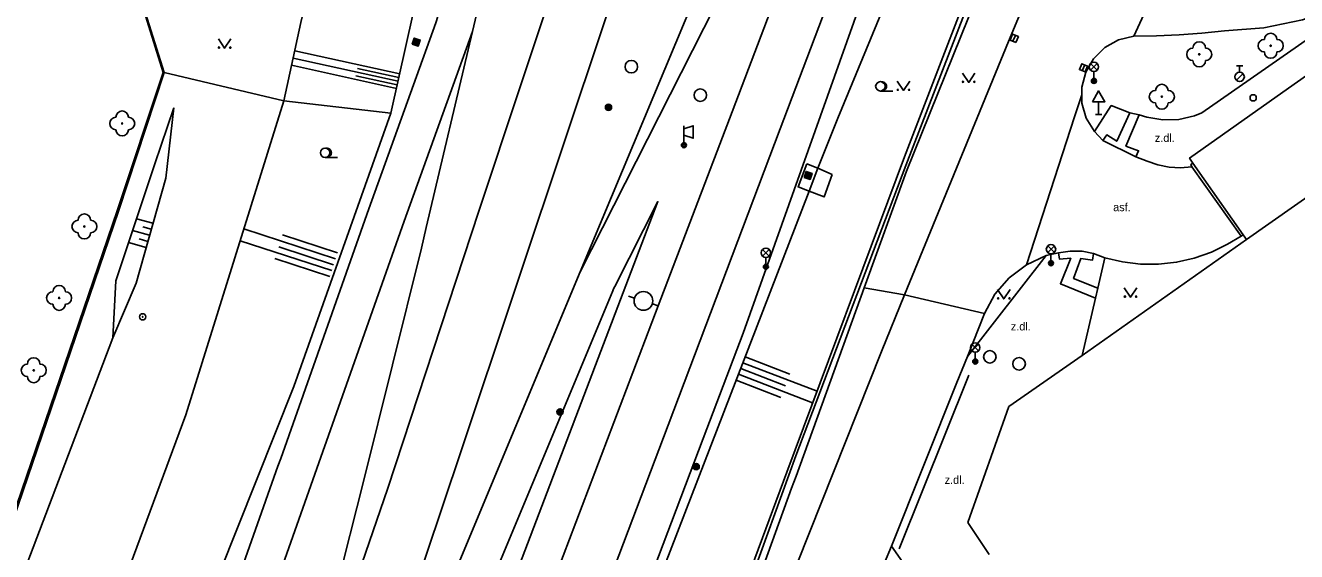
# Model space of a CAD drawing. Extents: x -596229 to -595156, y -1161237 to -1159376.
# Drawn here: x -596108.5 to -596006.9, y -1160132.4 to -1160090.3 of the extents above; entities that cross this region are included whole.
import ezdxf

# ---------------------------------------------------------------- set-up
doc = ezdxf.new("R2010")
doc.units = 0
for name, color, linetype in [('Level 12', 7, 'Continuous'), ('Level 22', 7, 'Continuous'), ('Level 25', 7, 'Continuous'), ('Level 27', 7, 'Continuous'), ('Level 28', 7, 'Continuous'), ('Level 33', 7, 'Continuous'), ('Level 34', 7, 'Continuous'), ('Level 36', 7, 'Continuous'), ('Specificka linie pasportu komunikaci', 7, 'Continuous'), ('TM - budovy zdene_ betonove - VP', 7, 'Continuous'), ('TM - CD - osa koleji', 7, 'Continuous'), ('TM - chodniky - VP', 7, 'Continuous'), ('TM - dolni hrana svahu', 7, 'Continuous'), ('TM - horni hrana svahu', 7, 'Continuous'), ('TM - komunikace - VP', 7, 'Continuous'), ('TM - letecke snimky - pomocna linie', 7, 'Continuous'), ('TM - plot drateny_ kovovy - VP', 7, 'Continuous'), ('TM - podezdivka plotu - VP', 7, 'Continuous'), ('TM - pomocna konstrukcni linie', 7, 'Continuous'), ('TM - popis povrchu', 7, 'Continuous'), ('TM - rozhrani mezi zpev. plochami mezi sebou - VP', 7, 'Continuous'), ('TM - rozhrani ploch obecne - VP', 7, 'Continuous'), ('TM - srafovani', 7, 'Continuous'), ('TM - zabradli - VP', 7, 'Continuous')]:
    doc.layers.add(name, color=color, linetype=linetype)

msp = doc.modelspace()

# ---------------------------------------------------------------- linework, layer by layer
at = {"layer": 'Level 12'}
for p, q in [((-596059.81, -1160112.11), (-596060.28, -1160111.95)), ((-596057.91, -1160112.74), (-596058.38, -1160112.58))]:
    msp.add_line(p, q, dxfattribs=at)
msp.add_circle((-596059.1, -1160112.34), 0.75, dxfattribs=at)
at = {"layer": 'Level 22'}
for centre in [(-596014.67, -1160092.61), (-596008.96, -1160091.92), (-596017.66, -1160096), (-596100.76, -1160098.14), (-596103.78, -1160106.38), (-596105.8, -1160112.1), (-596107.83, -1160117.89)]:
    msp.add_circle(centre, 0.05, dxfattribs=at)
for centre, start, end in [((-596014.67, -1160092.11), 0, 180), ((-596009.46, -1160091.92), 90, 270), ((-596008.96, -1160091.42), 0, 180), ((-596008.46, -1160091.92), 270, 90), ((-596015.17, -1160092.61), 90, 270), ((-596014.17, -1160092.61), 270, 90), ((-596008.96, -1160092.42), 180, 0), ((-596014.67, -1160093.11), 180, 0), ((-596018.16, -1160096), 90, 270), ((-596017.66, -1160095.5), 0, 180), ((-596017.16, -1160096), 270, 90), ((-596017.66, -1160096.5), 180, 0), ((-596101.26, -1160098.14), 90, 270), ((-596100.76, -1160097.64), 0, 180), ((-596100.26, -1160098.14), 270, 90), ((-596100.76, -1160098.64), 180, 0), ((-596104.28, -1160106.38), 90, 270), ((-596103.78, -1160105.88), 0, 180), ((-596103.28, -1160106.38), 270, 90), ((-596103.78, -1160106.88), 180, 0), ((-596106.3, -1160112.1), 90, 270), ((-596105.8, -1160111.6), 0, 180), ((-596105.3, -1160112.1), 270, 90), ((-596105.8, -1160112.6), 180, 0), ((-596107.83, -1160117.39), 0, 180), ((-596108.33, -1160117.89), 90, 270), ((-596107.33, -1160117.89), 270, 90), ((-596107.83, -1160118.39), 180, 0)]:
    msp.add_arc(centre, 0.5, start, end, dxfattribs=at)
at = {"layer": 'Level 25'}
for points in [[(-596077.57, -1160091.79), (-596077.09, -1160091.95), (-596076.93, -1160091.47), (-596077.41, -1160091.31)], [(-596077.5, -1160091.76), (-596077.12, -1160091.88), (-596077, -1160091.5), (-596077.38, -1160091.38)], [(-596077.44, -1160091.73), (-596077.15, -1160091.82), (-596077.06, -1160091.53), (-596077.35, -1160091.44)], [(-596077.38, -1160091.69), (-596077.19, -1160091.76), (-596077.12, -1160091.57), (-596077.31, -1160091.5)], [(-596077.31, -1160091.66), (-596077.22, -1160091.69), (-596077.19, -1160091.6), (-596077.28, -1160091.57)], [(-596046.26, -1160102.46), (-596045.78, -1160102.62), (-596045.62, -1160102.14), (-596046.1, -1160101.98)], [(-596046.19, -1160102.43), (-596045.81, -1160102.55), (-596045.69, -1160102.17), (-596046.07, -1160102.05)], [(-596046.13, -1160102.4), (-596045.84, -1160102.49), (-596045.75, -1160102.2), (-596046.04, -1160102.11)], [(-596046.07, -1160102.36), (-596045.88, -1160102.43), (-596045.81, -1160102.24), (-596046, -1160102.17)], [(-596046, -1160102.33), (-596045.91, -1160102.36), (-596045.88, -1160102.27), (-596045.97, -1160102.24)]]:
    msp.add_lwpolyline(points, close=True, dxfattribs=at)
for centre, radius in [((-596061.89, -1160096.85), 0.25), ((-596061.89, -1160096.85), 0.2), ((-596061.89, -1160096.85), 0.15), ((-596061.89, -1160096.85), 0.1), ((-596061.89, -1160096.85), 0.05), ((-596099.12, -1160113.61), 0.25), ((-596099.12, -1160113.61), 0.0303), ((-596065.76, -1160121.22), 0.25), ((-596065.76, -1160121.22), 0.2), ((-596065.76, -1160121.22), 0.15), ((-596065.76, -1160121.22), 0.1), ((-596065.76, -1160121.22), 0.05), ((-596054.88, -1160125.59), 0.25), ((-596054.88, -1160125.59), 0.2), ((-596054.88, -1160125.59), 0.15), ((-596054.88, -1160125.59), 0.1), ((-596054.88, -1160125.59), 0.05)]:
    msp.add_circle(centre, radius, dxfattribs=at)
at = {"layer": 'Level 27'}
for p, q in [((-596029.56, -1160091.56), (-596029.36, -1160091.1)), ((-596024.02, -1160093.92), (-596023.82, -1160093.46))]:
    msp.add_line(p, q, dxfattribs=at)
for points in [[(-596029.32, -1160091.66), (-596029.13, -1160091.19), (-596029.6, -1160091), (-596029.79, -1160091.47)], [(-596023.78, -1160094.02), (-596023.59, -1160093.55), (-596024.06, -1160093.36), (-596024.25, -1160093.83)]]:
    msp.add_lwpolyline(points, close=True, dxfattribs=at)
for centre in [(-596060.06, -1160093.6), (-596054.55, -1160095.88), (-596031.41, -1160116.81), (-596029.07, -1160117.37)]:
    msp.add_circle(centre, 0.5, dxfattribs=at)
at = {"layer": 'Level 28'}
for p, q in [((-596011.69, -1160093.53), (-596011.19, -1160093.53)), ((-596011.44, -1160094.03), (-596011.44, -1160093.53)), ((-596011.7, -1160094.68), (-596011.17, -1160094.15))]:
    msp.add_line(p, q, dxfattribs=at)
for centre, radius in [((-596011.44, -1160094.41), 0.375), ((-596010.36, -1160096.09), 0.25)]:
    msp.add_circle(centre, radius, dxfattribs=at)
at = {"layer": 'Level 33'}
for p, q in [((-596023.35, -1160093.88), (-596022.82, -1160093.35)), ((-596023.35, -1160093.35), (-596022.82, -1160093.88)), ((-596023.09, -1160093.99), (-596023.09, -1160094.74)), ((-596055.86, -1160099.68), (-596055.86, -1160098.33)), ((-596026.78, -1160108.46), (-596026.25, -1160107.93)), ((-596026.78, -1160107.93), (-596026.25, -1160108.46)), ((-596049.57, -1160108.75), (-596049.04, -1160108.22)), ((-596049.57, -1160108.22), (-596049.04, -1160108.75)), ((-596049.31, -1160108.86), (-596049.31, -1160109.61)), ((-596026.52, -1160108.57), (-596026.52, -1160109.32)), ((-596032.84, -1160116.33), (-596032.31, -1160115.8)), ((-596032.84, -1160115.8), (-596032.31, -1160116.33)), ((-596032.57, -1160116.44), (-596032.57, -1160117.19))]:
    msp.add_line(p, q, dxfattribs=at)
msp.add_lwpolyline([(-596055.86, -1160098.58), (-596055.11, -1160098.33), (-596055.11, -1160099.33), (-596055.86, -1160099.08)], dxfattribs=at)
for centre, radius in [((-596023.09, -1160093.61), 0.375), ((-596023.09, -1160094.74), 0.2), ((-596023.09, -1160094.74), 0.145), ((-596023.09, -1160094.74), 0.0876), ((-596055.86, -1160099.88), 0.2), ((-596055.86, -1160099.88), 0.145), ((-596055.86, -1160099.88), 0.0876), ((-596026.52, -1160108.2), 0.375), ((-596049.31, -1160108.48), 0.375), ((-596049.31, -1160109.61), 0.2), ((-596049.31, -1160109.61), 0.145), ((-596049.31, -1160109.61), 0.0876), ((-596026.52, -1160109.32), 0.2), ((-596026.52, -1160109.32), 0.145), ((-596026.52, -1160109.32), 0.0876), ((-596032.57, -1160116.07), 0.375), ((-596032.57, -1160117.19), 0.2), ((-596032.57, -1160117.19), 0.145), ((-596032.57, -1160117.19), 0.0876)]:
    msp.add_circle(centre, radius, dxfattribs=at)
at = {"layer": 'Level 34'}
for p, q in [((-596022.71, -1160096.4), (-596022.71, -1160097.42)), ((-596022.96, -1160097.42), (-596022.46, -1160097.42))]:
    msp.add_line(p, q, dxfattribs=at)
msp.add_lwpolyline([(-596023.21, -1160096.4), (-596022.21, -1160096.4), (-596022.71, -1160095.54)], close=True, dxfattribs=at)
at = {"layer": 'Level 36'}
for p, q in [((-596040.16, -1160095.55), (-596039.16, -1160095.55)), ((-596084.54, -1160100.86), (-596083.54, -1160100.86))]:
    msp.add_line(p, q, dxfattribs=at)
for points in [[(-596093.07, -1160091.37), (-596092.57, -1160092.12), (-596092.07, -1160091.37)], [(-596038.81, -1160094.75), (-596038.31, -1160095.5), (-596037.81, -1160094.75)], [(-596033.6, -1160094.11), (-596033.1, -1160094.86), (-596032.6, -1160094.11)], [(-596030.79, -1160111.43), (-596030.29, -1160112.18), (-596029.79, -1160111.43)], [(-596020.66, -1160111.29), (-596020.16, -1160112.04), (-596019.66, -1160111.29)]]:
    msp.add_lwpolyline(points, dxfattribs=at)
for centre, radius in [((-596093.02, -1160092.07), 0.05), ((-596092.12, -1160092.07), 0.05), ((-596040.16, -1160095.17), 0.375), ((-596033.55, -1160094.81), 0.05), ((-596032.65, -1160094.81), 0.05), ((-596038.76, -1160095.45), 0.05), ((-596037.86, -1160095.45), 0.05), ((-596084.54, -1160100.48), 0.375), ((-596030.74, -1160112.13), 0.05), ((-596029.84, -1160112.13), 0.05), ((-596020.61, -1160111.99), 0.05), ((-596019.71, -1160111.99), 0.05)]:
    msp.add_circle(centre, radius, dxfattribs=at)
for centre in [(-596040.03, -1160095.17), (-596084.41, -1160100.48)]:
    msp.add_arc(centre, 0.375, 260.4059, 99.5941, dxfattribs=at)
at = {"layer": 'Specificka linie pasportu komunikaci'}
for points in [[(-596019.9, -1160091.16), (-596011.19, -1160072.21)], [(-596097.41, -1160094.07), (-596087.83, -1160096.33)], [(-596024.63, -1160097.62), (-596024.06, -1160095.85)], [(-596087.83, -1160096.33), (-596079.28, -1160097.32)], [(-596024.63, -1160097.62), (-596028.48, -1160109.45)], [(-596041.44, -1160111.29), (-596038.22, -1160111.85)], [(-596038.22, -1160111.85), (-596031.83, -1160113.34)]]:
    msp.add_lwpolyline(points, dxfattribs=at)
at = {"layer": 'TM - budovy zdene_ betonove - VP'}
for points in [[(-596010.9, -1160107.42), (-595990.18, -1160092.89)], [(-596024.02, -1160116.7), (-596010.9, -1160107.42)], [(-596029.9, -1160120.79), (-596024.02, -1160116.7)], [(-596033.18, -1160130.08), (-596029.9, -1160120.79)], [(-596031.46, -1160132.62), (-596033.18, -1160130.08)]]:
    msp.add_lwpolyline(points, dxfattribs=at)
at = {"layer": 'TM - CD - osa koleji'}
for points in [[(-596048.16, -1160098.58), (-596038.01, -1160071.74), (-596029.34, -1160048.82)], [(-596064.16, -1160110.02), (-596054, -1160085.67), (-596044.72, -1160063.29), (-596040.11, -1160051.77)], [(-596065.07, -1160098.54), (-596050.38, -1160054.59)], [(-596052.01, -1160097.22), (-596041.58, -1160069.73), (-596039.24, -1160063.58), (-596035.69, -1160054.23)], [(-596068.95, -1160095.22), (-596063.67, -1160079.36), (-596055.94, -1160056.12)], [(-596072.76, -1160090.78), (-596069.07, -1160075.1), (-596068.82, -1160074.08)], [(-596064.16, -1160110.02), (-596052.49, -1160086.98)], [(-596100.65, -1160169.68), (-596095.21, -1160154.15), (-596078.21, -1160105.97), (-596072.76, -1160090.78)], [(-596087.94, -1160152.38), (-596081.47, -1160126.78), (-596076.84, -1160108.12), (-596076.45, -1160106.47), (-596072.76, -1160090.78)], [(-596087.94, -1160152.38), (-596084.83, -1160142.77), (-596079.52, -1160127.33), (-596072.26, -1160105.17), (-596068.95, -1160095.22)], [(-596067.54, -1160138.08), (-596057.91, -1160112.74), (-596052.01, -1160097.22)], [(-596088.28, -1160168.08), (-596079.72, -1160142.38), (-596079.29, -1160141.1), (-596073.69, -1160124.4), (-596065.07, -1160098.54)], [(-596084.42, -1160194.42), (-596074.83, -1160169.07), (-596070.37, -1160157.3), (-596057.12, -1160122.29), (-596048.16, -1160098.58)], [(-596088.28, -1160168.08), (-596077.9, -1160143.03), (-596074.89, -1160135.79), (-596074.31, -1160134.38), (-596064.16, -1160110.02)]]:
    msp.add_lwpolyline(points, dxfattribs=at)
at = {"layer": 'TM - chodniky - VP'}
for points in [[(-596038.07, -1160101.96), (-596029.99, -1160081.9)], [(-596019.47, -1160097.45), (-596018.86, -1160097.65), (-596017.59, -1160097.86), (-596016.3, -1160097.82), (-596015.05, -1160097.52), (-596014.45, -1160097.28), (-596000.51, -1160087.53), (-596000.64, -1160087.34)], [(-596023.05, -1160098.79), (-596021.71, -1160096.71), (-596020.21, -1160097.28)], [(-596020.21, -1160097.28), (-596019.47, -1160097.45)], [(-596041.44, -1160111.29), (-596038.07, -1160101.96)], [(-596033.19, -1160116.79), (-596026.9, -1160108.71)], [(-596022.78, -1160111.32), (-596022.22, -1160108.88)], [(-596095.93, -1160257.32), (-596087.32, -1160235.69), (-596074.07, -1160200.97), (-596054.23, -1160146.67), (-596047.25, -1160127.32), (-596046.88, -1160126.36), (-596041.44, -1160111.29)], [(-596022.97, -1160112.12), (-596022.78, -1160111.32)], [(-596024.02, -1160116.7), (-596022.97, -1160112.12)], [(-596039.27, -1160131.97), (-596033.81, -1160139.75), (-596033.55, -1160140.32), (-596033.43, -1160140.93), (-596033.44, -1160141.55), (-596033.59, -1160142.16), (-596034, -1160143.21)]]:
    msp.add_lwpolyline(points, dxfattribs=at)
at = {"layer": 'TM - dolni hrana svahu'}
for points in [[(-596038.24, -1160100.81), (-596030.84, -1160081.59)], [(-596085.5, -1160085.98), (-596086.48, -1160090.07), (-596087.83, -1160096.33)], [(-596133.12, -1160248.61), (-596121.69, -1160218.56), (-596112.51, -1160183.8), (-596111.05, -1160170.17), (-596107.62, -1160153.72), (-596095.68, -1160121.45), (-596087.83, -1160096.33)], [(-596096.39, -1160257.2), (-596096.64, -1160257.13), (-596087.8, -1160234.01), (-596074.72, -1160199.7), (-596054.7, -1160145.1), (-596047.63, -1160126.05), (-596038.24, -1160100.81)]]:
    msp.add_lwpolyline(points, dxfattribs=at)
at = {"layer": 'TM - horni hrana svahu'}
for points in [[(-596043.56, -1160097.73), (-596027.98, -1160059.95), (-596028.55, -1160055.78)], [(-596076.88, -1160086.55), (-596079.28, -1160097.32)], [(-596120.49, -1160237.14), (-596113.44, -1160217.09), (-596102.63, -1160180.01), (-596104.15, -1160168.58), (-596101.97, -1160156.66), (-596087.05, -1160119.19), (-596079.28, -1160097.32)], [(-596101.28, -1160110.73), (-596098.16, -1160101.37), (-596096.64, -1160096.89)], [(-596097.28, -1160102.51), (-596096.64, -1160096.89)], [(-596045.15, -1160101.71), (-596043.56, -1160097.73)], [(-596101.5, -1160115.29), (-596099.65, -1160110.91), (-596097.28, -1160102.51)], [(-596059.97, -1160139.58), (-596059.5, -1160138.92), (-596045.84, -1160103.57)], [(-596130.97, -1160192.85), (-596101.5, -1160115.29)]]:
    msp.add_lwpolyline(points, dxfattribs=at)
at = {"layer": 'TM - komunikace - VP'}
for points in [[(-596018.94, -1160064.05), (-596021.32, -1160070.95), (-596029.91, -1160091.58), (-596038.22, -1160111.85)], [(-596009.51, -1160090.5), (-596006.42, -1160089.84), (-596003.45, -1160088.78), (-596002.87, -1160088.48)], [(-596019.9, -1160091.16), (-596018.09, -1160091.13), (-596016.27, -1160091.05), (-596014.47, -1160090.92), (-596012.66, -1160090.74), (-596009.51, -1160090.5)], [(-596024.06, -1160095.85), (-596024.06, -1160095.25), (-596023.74, -1160094.04), (-596023.11, -1160092.96), (-596022.21, -1160092.07), (-596021.12, -1160091.46), (-596019.9, -1160091.16)], [(-596023.05, -1160098.79), (-596023.7, -1160097.72), (-596024.05, -1160096.51), (-596024.06, -1160095.85)], [(-596022.37, -1160099.5), (-596023.05, -1160098.79)], [(-596019.74, -1160100.82), (-596022.37, -1160099.5)], [(-596015.25, -1160101.62), (-596016.16, -1160101.7), (-596017.07, -1160101.64), (-596017.97, -1160101.46), (-596018.83, -1160101.15), (-596019.74, -1160100.82)], [(-596011.32, -1160107.15), (-596012.4, -1160107.81), (-596013.7, -1160108.44), (-596015.07, -1160108.92), (-596016.48, -1160109.24), (-596017.92, -1160109.39), (-596019.37, -1160109.39), (-596020.81, -1160109.21), (-596022.22, -1160108.88)], [(-596011.17, -1160107.04), (-596011.32, -1160107.15)], [(-596028.48, -1160109.45), (-596026.9, -1160108.71)], [(-596026.9, -1160108.71), (-596025.93, -1160108.49)], [(-596023.12, -1160108.54), (-596024.04, -1160108.36), (-596024.99, -1160108.35), (-596025.93, -1160108.49)], [(-596022.22, -1160108.88), (-596023.12, -1160108.54)], [(-596031.83, -1160113.34), (-596031, -1160111.81), (-596029.86, -1160110.5), (-596028.48, -1160109.45)], [(-596038.22, -1160111.85), (-596040.06, -1160116.38)], [(-596033.19, -1160116.79), (-596031.83, -1160113.34)], [(-596040.06, -1160116.38), (-596047.73, -1160135.7), (-596048.22, -1160137), (-596055.02, -1160154.78), (-596055.26, -1160155.4), (-596059.38, -1160166.79)], [(-596034.05, -1160118.86), (-596033.19, -1160116.79)], [(-596034.05, -1160118.86), (-596039.27, -1160131.97)], [(-596039.27, -1160131.97), (-596040.38, -1160134.64)]]:
    msp.add_lwpolyline(points, dxfattribs=at)
at = {"layer": 'TM - letecke snimky - pomocna linie'}
for points in [[(-596029.92, -1160055.22), (-596051.13, -1160114.92), (-596054.31, -1160123.35), (-596067.56, -1160158.36), (-596072.02, -1160170.13), (-596081.52, -1160195.23), (-596081.61, -1160195.46), (-596082.26, -1160197.2), (-596082.8, -1160198.62), (-596091.2, -1160220.83), (-596091.58, -1160221.83), (-596106.63, -1160259.48)], [(-596105.27, -1160194.66), (-596104.09, -1160191.09), (-596099.2, -1160176.49), (-596090.91, -1160151.85), (-596090.85, -1160151.64), (-596090.79, -1160151.44), (-596090.1, -1160148.69), (-596092.38, -1160155.14), (-596098.24, -1160171.75), (-596103.8, -1160169.74), (-596098.04, -1160153.16), (-596088.31, -1160125.57), (-596088.08, -1160124.94), (-596081.04, -1160104.96), (-596075.69, -1160090.09), (-596075.64, -1160089.93), (-596075.59, -1160089.75), (-596069.54, -1160069.33)], [(-596082.06, -1160160.9), (-596085.43, -1160169.03), (-596085.5, -1160169.23), (-596094, -1160194.74), (-596095.77, -1160200.05), (-596102.21, -1160219.37), (-596102.3, -1160219.67), (-596102.33, -1160219.79), (-596103.4, -1160224.25), (-596098.52, -1160211.3), (-596080.02, -1160162.51), (-596079.96, -1160162.37), (-596070.42, -1160137.22), (-596070.35, -1160137.03), (-596060.71, -1160111.67), (-596057.94, -1160104.39), (-596061.39, -1160111.18), (-596061.48, -1160111.38), (-596061.55, -1160111.52), (-596071.54, -1160135.53), (-596072.12, -1160136.94), (-596075.13, -1160144.18), (-596082.06, -1160160.9)]]:
    msp.add_lwpolyline(points, dxfattribs=at)
at = {"layer": 'TM - plot drateny_ kovovy - VP'}
for points in [[(-596038.13, -1160101.5), (-596030.49, -1160081.72)], [(-596099.4, -1160087.87), (-596097.48, -1160094.07), (-596101.16, -1160105.12)], [(-596099.34, -1160087.86), (-596097.41, -1160094.07)], [(-596054.76, -1160146.4), (-596046.91, -1160124.72), (-596038.13, -1160101.5)], [(-596101.16, -1160105.12), (-596110.73, -1160133.11), (-596131.06, -1160192.82)]]:
    msp.add_lwpolyline(points, dxfattribs=at)
at = {"layer": 'TM - podezdivka plotu - VP'}
for points in [[(-596097.41, -1160094.07), (-596101.06, -1160105.15)], [(-596101.06, -1160105.15), (-596110.63, -1160133.14), (-596130.97, -1160192.85)]]:
    msp.add_lwpolyline(points, dxfattribs=at)
at = {"layer": 'TM - pomocna konstrukcni linie'}
msp.add_lwpolyline([(-596101.28, -1160110.73), (-596101.5, -1160115.29)], dxfattribs=at)
at = {"layer": 'TM - rozhrani mezi zpev. plochami mezi sebou - VP'}
for points in [[(-596022.37, -1160099.5), (-596022.05, -1160099.05), (-596021.26, -1160099.57), (-596020.21, -1160097.28)], [(-596019.47, -1160097.45), (-596020.53, -1160099.95), (-596019.52, -1160100.33), (-596019.74, -1160100.82)], [(-596022.97, -1160112.12), (-596025.76, -1160110.97), (-596024.94, -1160108.92), (-596025.83, -1160109.01), (-596025.93, -1160108.49)], [(-596022.78, -1160111.32), (-596024.72, -1160110.54), (-596024.14, -1160108.95), (-596023.21, -1160109.08), (-596023.12, -1160108.54)]]:
    msp.add_lwpolyline(points, dxfattribs=at)
at = {"layer": 'TM - rozhrani ploch obecne - VP'}
for points in [[(-596015.17, -1160101.33), (-596015.44, -1160100.91), (-596008, -1160095.64), (-595994.57, -1160086.15)], [(-596046.04, -1160101.38), (-596046.74, -1160103.22), (-596045.84, -1160103.57)], [(-596046.04, -1160101.38), (-596045.15, -1160101.71)], [(-596045.84, -1160103.57), (-596045.15, -1160101.71)], [(-596045.15, -1160101.71), (-596044, -1160102.23)], [(-596015.25, -1160101.62), (-596015.35, -1160101.43), (-596015.17, -1160101.33)], [(-596011.32, -1160107.15), (-596015.25, -1160101.62)], [(-596015.17, -1160101.33), (-596011.17, -1160107.04)], [(-596045.84, -1160103.57), (-596044.66, -1160104.02), (-596044, -1160102.23)], [(-596011.17, -1160107.04), (-596010.9, -1160107.42)]]:
    msp.add_lwpolyline(points, dxfattribs=at)
at = {"layer": 'TM - srafovani'}
for points in [[(-596086.96, -1160092.32), (-596078.58, -1160094.18)], [(-596087.22, -1160093.49), (-596078.84, -1160095.35)], [(-596087.09, -1160092.91), (-596078.71, -1160094.77)], [(-596081.96, -1160093.74), (-596078.64, -1160094.47)], [(-596082.09, -1160094.32), (-596078.78, -1160095.06)], [(-596098.3, -1160106.13), (-596099.62, -1160105.76)], [(-596098.57, -1160107.09), (-596099.94, -1160106.71)], [(-596098.44, -1160106.61), (-596099.11, -1160106.42)], [(-596091.03, -1160106.56), (-596083.7, -1160108.96)], [(-596098.85, -1160108.06), (-596100.26, -1160107.66)], [(-596098.71, -1160107.58), (-596099.4, -1160107.38)], [(-596091.33, -1160107.52), (-596084.01, -1160109.91)], [(-596088.25, -1160108), (-596083.86, -1160109.44)], [(-596087.94, -1160107.05), (-596083.54, -1160108.49)], [(-596088.56, -1160108.95), (-596084.17, -1160110.39)], [(-596047.39, -1160118.19), (-596050.96, -1160116.81)], [(-596047.75, -1160119.12), (-596051.32, -1160117.75)], [(-596045.22, -1160119.57), (-596051.14, -1160117.28)], [(-596048.11, -1160120.06), (-596051.68, -1160118.68)], [(-596045.57, -1160120.5), (-596051.5, -1160118.21)]]:
    msp.add_lwpolyline(points, dxfattribs=at)
at = {"layer": 'TM - zabradli - VP'}
msp.add_lwpolyline([(-596038.65, -1160132.17), (-596033.08, -1160118.29)], dxfattribs=at)

# ---------------------------------------------------------------- texts
at = {"layer": 'TM - popis povrchu'}
for s, p in [('z.dl.', (-596018.22, -1160099.62)), ('asf.', (-596021.55, -1160105.16)), ('z.dl.', (-596029.73, -1160114.7)), ('z.dl.', (-596035.02, -1160126.98))]:
    msp.add_text(s, height=0.65, dxfattribs=at).set_placement(p)

doc.saveas('drawing.dxf')
